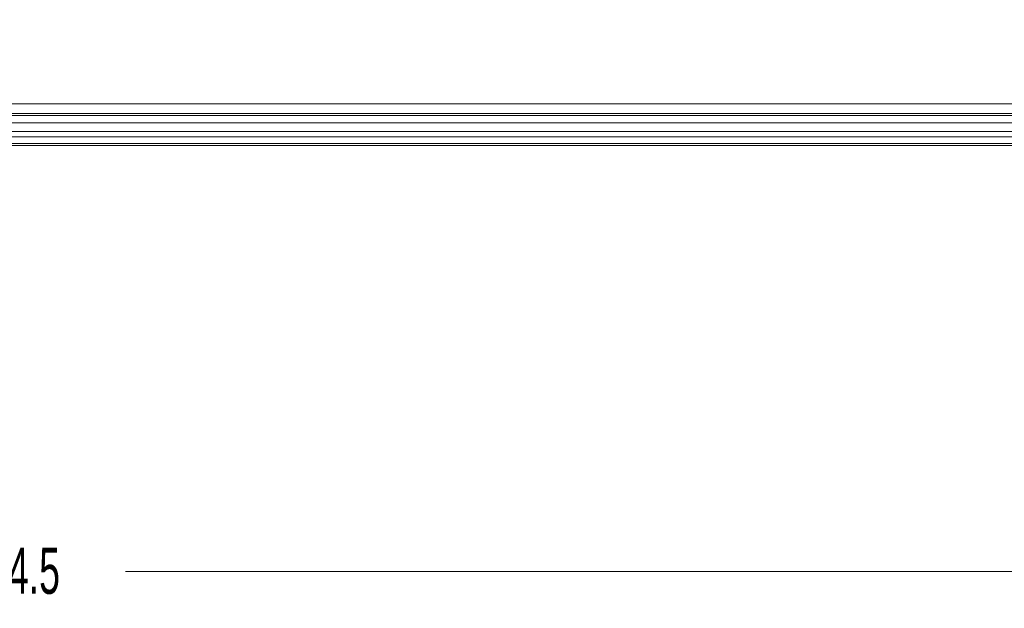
# Model space of a CAD drawing. Header units: millimetres. Extents: x 0 to 1118, y 0 to 864.
# Tile 501 of 512: x 896 to 964, y 352 to 392. Entities that reach past the tile are written whole.
import ezdxf

# ---------------------------------------------------------------- set-up
doc = ezdxf.new("R2010")
doc.units = ezdxf.units.MM
doc.styles.add('SLDTEXTSTYLE0', font='TXT', dxfattribs={"width": 0.605})
doc.dimstyles.new('SLDDIMSTYLE3', dxfattribs={"dimtxt": 3.175, "dimasz": 3.302, "dimexe": 0, "dimexo": 0.0625, "dimgap": 0.79375, "dimtad": 0, "dimtih": 1, "dimtoh": 1, "dimdec": 1, "dimlfac": 4, "dimrnd": 1e-09, "dimzin": 12, "dimdsep": 46, "dimtxsty": 'SLDTEXTSTYLE0', "dimsah": 1, "dimcen": 0.09, "dimadec": 0, "dimazin": 3, "dimtfac": 1, "dimtofl": 0, "dimtmove": 0, "dimatfit": 3, "dimfxl": 1, "dimfrac": 2, "dimtolj": 1, "dimtzin": 12, "dimarcsym": 0})

# ---------------------------------------------------------------- blocks, each defined once
blk = doc.blocks.new('_D_21')
at = {"color": 7, "linetype": 'Continuous', "lineweight": 0}
for p, q in [((999.66, 390.433), (999.66, 352.596)), ((796.035, 372.505), (796.035, 352.596)), ((796.035, 354.196), (892.39, 354.196)), ((999.66, 354.196), (903.304, 354.196))]:
    blk.add_line(p, q, dxfattribs=at)
for points in [[(796.035, 354.196), (799.337, 353.688), (799.337, 354.704)], [(999.66, 354.196), (996.358, 354.704), (996.358, 353.688)]]:
    blk.add_solid(points, dxfattribs=at)
at = {"color": 7, "linetype": 'Continuous', "lineweight": 0, "insert": (892.39, 355.852), "char_height": 3.175, "attachment_point": 1, "style": 'SLDTEXTSTYLE0'}
blk.add_mtext('814.5', dxfattribs=at)

msp = doc.modelspace()

# ---------------------------------------------------------------- linework, layer by layer
at = {"color": 9, "linetype": 'Continuous', "lineweight": 0}
for p, q in [((987.9649, 386.2583), (800.3548, 386.2583)), ((800.8223, 385.5958), (987.4973, 385.5958)), ((987.4973, 384.9708), (800.8223, 384.9708)), ((800.8223, 384.3654), (987.4973, 384.3654)), ((987.4973, 384.0119), (800.8223, 384.0119)), ((800.8223, 383.5548), (987.4973, 383.5548))]:
    msp.add_line(p, q, dxfattribs=at)
at = {"color": 7, "linetype": 'Continuous', "lineweight": 15}
for p, q in [((987.9649, 385.6083), (800.3548, 385.6083)), ((800.8223, 385.4708), (987.4973, 385.4708)), ((987.4973, 383.4083), (800.8223, 383.4083))]:
    msp.add_line(p, q, dxfattribs=at)

# ---------------------------------------------------------------- dimensions: what is measured, and where the dimension line sits
at = {"color": 7, "linetype": 'Continuous', "lineweight": 0}
dim = msp.add_linear_dim(base=(999.6598, 354.1955), p1=(796.0348, 374.1052), p2=(999.6598, 392.0333), dimstyle='SLDDIMSTYLE3', dxfattribs=at)
dim.commit()
dim.dimension.update_dxf_attribs({"geometry": '_D_21', "text_midpoint": (897.8473, 354.1955), "dimtype": 160})

doc.saveas('drawing.dxf')
